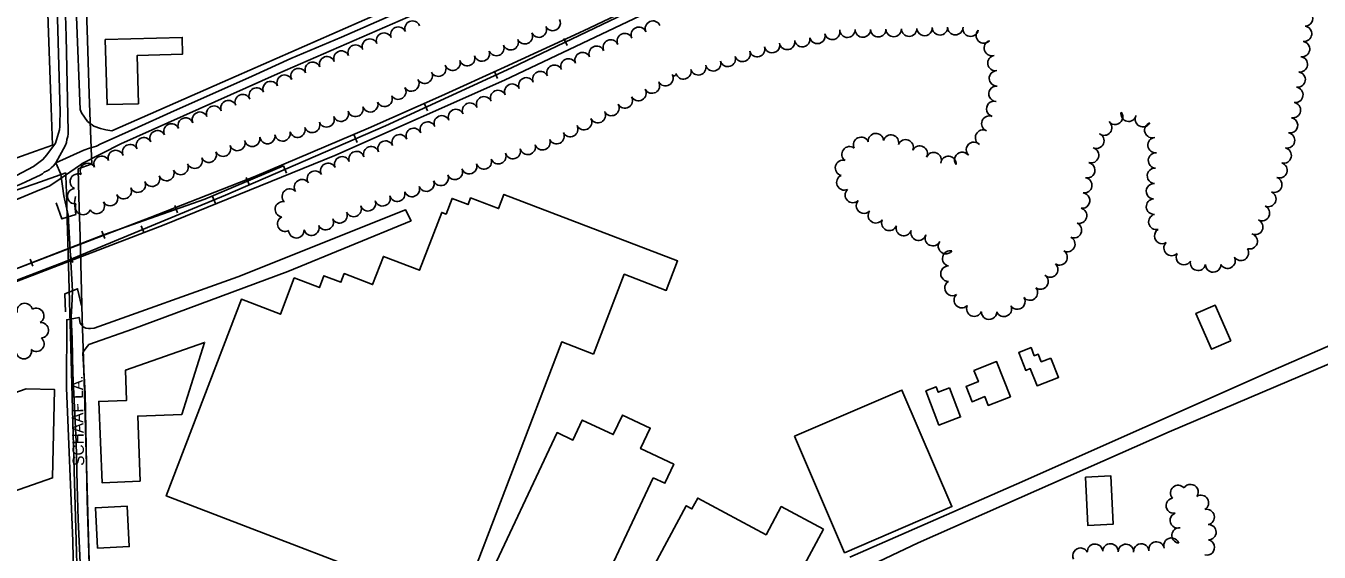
# Model space of a CAD drawing. Extents: x -25029 to 2274964, y -81170 to 687028.
# Drawn here: x -13854 to -12176, y -63645 to -62963 of the extents above; entities that cross this region are included whole.
import ezdxf

# ---------------------------------------------------------------- set-up
doc = ezdxf.new("R2010")
doc.units = 0
for name, color, linetype in [('81911BEA - RW_X_Fee_RW', 7, 'Continuous'), ('BLDG', 7, 'Continuous'), ('GE_X_CL_2000', 7, 'Continuous'), ('RD_X_RR_1', 7, 'Continuous'), ('ROAD', 7, 'Continuous'), ('ROAD-NAME', 7, 'Continuous'), ('RR', 7, 'Continuous'), ('TREES', 7, 'Continuous'), ('WALL', 7, 'Continuous')]:
    doc.layers.add(name, color=color, linetype=linetype)

msp = doc.modelspace()

# ---------------------------------------------------------------- linework, layer by layer
at = {"layer": '81911BEA - RW_X_Fee_RW'}
for p, q in [((-13819.1, -63117.1), (-13841, -63125)), ((-14127.5, -63266.3), (-13842, -63167.2)), ((-13801.7, -63153.2), (-13842, -63167.2))]:
    msp.add_line(p, q, dxfattribs=at)
for points in [[(-13838.5, -62568.5), (-13837.8, -62589.8), (-13836.7, -62619.8), (-13830, -62809.7), (-13826.4, -62909.7), (-13820.8, -63068.9), (-13819.1, -63117.1)], [(-13788.5, -62568.4), (-13787.4, -62597.6), (-13783.9, -62697.6), (-13781.8, -62757.5), (-13777.5, -62877.5), (-13774.3, -62967.4), (-13771.4, -63051.2), (-13769.7, -63098.2), (-13768.5, -63132.3), (-13768.2, -63141.6)], [(-14094.8, -63215.3), (-14088.7, -63213.1), (-13841, -63125)], [(-13785.8, -63147.7), (-13769, -63141.9), (-13768.2, -63141.6)], [(-13785.8, -63147.7), (-13784.8, -63184.6), (-13783.4, -63235.7), (-13780.4, -63341.9), (-13779.7, -63367.2), (-13778.2, -63422.4), (-13771.2, -63672.2), (-13770.9, -63683.2), (-13766.3, -63849.3), (-13762, -63999.8), (-13761.4, -64023)], [(-13801.7, -63153.2), (-13801.6, -63156.9), (-13800.6, -63190.5), (-13800, -63214), (-13799.2, -63241.9), (-13796.6, -63334.8), (-13796.3, -63347.6), (-13790.9, -63539.5), (-13789.2, -63599.5), (-13786.3, -63705.5), (-13784.3, -63777.4), (-13783.5, -63805.2), (-13783.1, -63820.4), (-13782.7, -63832.1), (-13778.3, -63990.7), (-13777.7, -64013.7)]]:
    msp.add_lwpolyline(points, dxfattribs=at)
at = {"layer": 'BLDG'}
for points in [[(-13707.4, -63063.5), (-13709.2, -63000.8), (-13650.3, -62999.2), (-13650.9, -62977.6), (-13750.7, -62980.4), (-13748.3, -63064.6)], [(-13117.3, -63388.1), (-13077.6, -63284.6), (-13023, -63305.5), (-13008.3, -63267.3), (-13233.6, -63181), (-13240.6, -63199.3), (-13276.8, -63185.5), (-13280.1, -63194.3), (-13300.9, -63186.3), (-13308.6, -63206.5), (-13314.2, -63204.4), (-13342.9, -63279.4), (-13389.9, -63261.3), (-13403.9, -63297.8), (-13440.7, -63283.6), (-13445.1, -63294.9), (-13467.1, -63286.5), (-13473, -63301.7), (-13505.5, -63289.3), (-13523.5, -63336.3), (-13574, -63317), (-13671.6, -63571.8), (-13290.9, -63717.6), (-13158.6, -63372.2)], [(-12291, -63370.8), (-12311.3, -63324.5), (-12336.2, -63335.3), (-12315.9, -63381.7)], [(-13705.2, -63552.8), (-13708.6, -63468.4), (-13651.4, -63466.1), (-13621.9, -63372.8), (-13724.6, -63408.9), (-13723, -63448), (-13759.1, -63449.4), (-13754.8, -63554.8)], [(-12524.1, -63393.1), (-12536.7, -63398), (-12540.6, -63388.2), (-12545.7, -63390.2), (-12549.9, -63379.6), (-12566, -63385.9), (-12556.9, -63409.1), (-12550.9, -63406.8), (-12542.2, -63429.1), (-12514.3, -63418.2)], [(-12624, -63409.4), (-12618.3, -63423.7), (-12634.2, -63430), (-12626.4, -63449.7), (-12609.9, -63443.1), (-12605.4, -63454.5), (-12576.7, -63443.2), (-12594.6, -63397.8)], [(-13977.4, -63580.5), (-13911.9, -63557.5), (-13904.6, -63578.4), (-13819, -63548.4), (-13816.7, -63433.7), (-13853.3, -63432.9), (-14009.8, -63487.7)], [(-12856.6, -63494.4), (-12791.7, -63645.5), (-12652.5, -63585.7), (-12717.4, -63434.6)], [(-12655.8, -63431.9), (-12670.2, -63437.4), (-12672.9, -63430.6), (-12686.4, -63435.8), (-12669.4, -63480.1), (-12641.4, -63469.4)], [(-13040.1, -63548.4), (-13024.9, -63555.5), (-13013.3, -63530.7), (-13056.4, -63510.5), (-13043.9, -63483.9), (-13080, -63467), (-13091.9, -63492.4), (-13132, -63473.6), (-13144.1, -63499.4), (-13164.6, -63489.8), (-13260, -63692.9), (-13135.4, -63751.4)], [(-12479.3, -63547.5), (-12476.5, -63610.1), (-12443.6, -63608.6), (-12446.4, -63546)], [(-13760.9, -63639.7), (-13719.6, -63637.6), (-13722.3, -63585.1), (-13763.5, -63587.2)], [(-12819.2, -63615.1), (-12874, -63585.7), (-12893.6, -63622.2), (-12982.2, -63574.6), (-12989.7, -63588.6), (-12997.2, -63584.6), (-13091.5, -63760), (-12940.6, -63841.1)]]:
    msp.add_lwpolyline(points, close=True, dxfattribs=at)
at = {"layer": 'GE_X_CL_2000'}
for points in [[(-13834.4, -61978.2), (-13834.1, -62003.7), (-13830.7, -62102.3), (-13826.3, -62211), (-13822.8, -62309.1), (-13819.7, -62398.6), (-13816.3, -62505.9), (-13813, -62621.3), (-13808.8, -62745.4), (-13805, -62865.1), (-13801.2, -62976.2), (-13799.2, -63078.6), (-13799.2, -63087.3), (-13798.8, -63091.1), (-13798.8, -63095), (-13798.8, -63098.8), (-13798.9, -63102.7), (-13799.4, -63106), (-13800.4, -63109.9), (-13800.9, -63113.7), (-13802.4, -63117.1), (-13814.7, -63140.3)], [(-13378.3, -62948.1), (-13444.4, -62977.4), (-13510, -63004.7), (-13560.2, -63027.8), (-13665.9, -63075), (-13707.9, -63093.9), (-13745.6, -63110.8), (-13756.2, -63115.6), (-13762, -63118.4), (-13771.2, -63121.2), (-13778.4, -63123.5), (-13814.7, -63140.3)], [(-13814.7, -63140.3), (-13817.8, -63143.9), (-13820.7, -63146.5), (-13822.9, -63148.6), (-13825.8, -63150.4), (-13829.7, -63152.3), (-13832.2, -63154.3), (-13835.9, -63156.5), (-13838.9, -63157.6), (-13836.1, -63156.3), (-13839.1, -63157.6), (-13854.4, -63165.2), (-13862.5, -63168.5), (-13871.1, -63172.2), (-13879.4, -63174.5), (-13994, -63217.8), (-14091.2, -63253.7)], [(-13814.7, -63140.3), (-13808.4, -63154.9), (-13804.3, -63182.9), (-13798.9, -63208), (-13793, -63306.2), (-13794.1, -63325.7), (-13794.8, -63339.2), (-13793.5, -63368.6), (-13792.6, -63412.9), (-13788.5, -63501.8), (-13787.1, -63558.4), (-13786, -63602.3), (-13783.4, -63658.6)]]:
    msp.add_lwpolyline(points, dxfattribs=at)
at = {"layer": 'RD_X_RR_1'}
for points in [[(-14589.3, -63550.6), (-14493.8, -63519.9), (-14389.8, -63486), (-14268.4, -63445.1), (-14114.9, -63390.1), (-13990.2, -63342.2), (-13865.7, -63294.1), (-13674.3, -63220.6), (-13453.1, -63130.4), (-13232.8, -63032.9), (-13031.6, -62937.3), (-12815, -62827.4), (-12587.1, -62704.3), (-12442.5, -62620.2), (-12343.3, -62561.7), (-12201.1, -62477.4), (-12074.8, -62402.6), (-11961.5, -62336.4), (-11857.9, -62273.7), (-11801, -62241.4)], [(-13869.5, -63278.7), (-13692.2, -63211.1), (-13556.5, -63157.7), (-13409.4, -63095.3), (-13314.6, -63053.1), (-13232.7, -63016.3), (-13130.2, -62969), (-13020, -62916.2), (-12914.3, -62863.7), (-12834.3, -62822.8), (-12758.8, -62782.6), (-12707.2, -62754.6), (-12652.1, -62724.6), (-12603.1, -62697.3), (-12558.8, -62672.2), (-12502.5, -62640.4), (-12450.7, -62609.4), (-12348.3, -62549.5), (-12231.3, -62481.2), (-12086.9, -62394.2)]]:
    msp.add_lwpolyline(points, dxfattribs=at)
at = {"layer": 'ROAD'}
for points in [[(-13873, -63160.4), (-13843.7, -63144.8), (-13831.5, -63135.8), (-13826.6, -63129.6), (-13815.4, -63114.7), (-13813.9, -63110.3), (-13809.8, -63097.5), (-13809.6, -63093.1), (-13809.4, -63088.1), (-13809.3, -63074.3), (-13814.4, -62892.1), (-13821.2, -62718.7), (-13827.2, -62529.1), (-13832.1, -62385.5), (-13837.1, -62233), (-13846.8, -61903.1), (-13847.3, -61864.5), (-13844.4, -61832.2), (-13841.7, -61816.1), (-13840.8, -61810.4), (-13839.9, -61747.3), (-13840, -61738.7), (-13851.7, -61706.1), (-13859.5, -61688.7)], [(-13348.5, -62946.9), (-13527.2, -63024.8), (-13730.6, -63115.6), (-13780.5, -63141), (-13782.6, -63142.5), (-13816.1, -63165.8), (-13823.5, -63170.4), (-13835.6, -63175.2), (-13890, -63197.4)], [(-13788, -62950.7), (-13783.1, -63070.8), (-13781.3, -63075.5), (-13773.9, -63086.4), (-13765.4, -63092.7), (-13756.7, -63095.8), (-13749.9, -63097.2), (-13742.3, -63098.6), (-13598.6, -63035.7), (-13403.8, -62949.9)], [(-13789.7, -63782.4), (-13792.6, -63630.6), (-13800.9, -63431.8), (-13800.6, -63343.4), (-13784.7, -63340.5), (-13783, -63348.1), (-13779.2, -63352.7), (-13775.8, -63354.2), (-13772.4, -63354.8), (-13769.7, -63354.7), (-13765.2, -63354.4), (-13578.9, -63288), (-13361.4, -63200.9), (-13354.1, -63215.1), (-13513.7, -63281), (-13715.2, -63355.9), (-13771.8, -63375.5), (-13775.5, -63379.8), (-13779, -63384.8), (-13779.6, -63386.8), (-13776.9, -63439.1), (-13774, -63576.9), (-13770.4, -63702.4)], [(-12784.9, -63651.2), (-12568.9, -63556.8), (-12235.8, -63408.8), (-11929.5, -63275.4), (-11784.4, -63213.2), (-11776.7, -63233.2), (-12062.5, -63357.9), (-12370.6, -63488.8), (-12696.2, -63632.8), (-12764.7, -63665.1)]]:
    msp.add_lwpolyline(points, dxfattribs=at)
at = {"layer": 'RR'}
for p, q in [((-13155.7, -62978.9), (-13151.4, -62987.9)), ((-13246, -63021.8), (-13241.8, -63030.9)), ((-13336.8, -63063.5), (-13332.7, -63072.6)), ((-13428, -63104.4), (-13424, -63113.6)), ((-13519.7, -63144.1), (-13515.8, -63153.3)), ((-13567.7, -63159), (-13563.8, -63168.2)), ((-13611.5, -63183.6), (-13607.7, -63192.8)), ((-13660.4, -63195.5), (-13657.1, -63205)), ((-13754.9, -63228.7), (-13751.3, -63238.1)), ((-13703.9, -63221.8), (-13700.1, -63231.1)), ((-13848.2, -63264.8), (-13844.6, -63274.1)), ((-13796.3, -63260.1), (-13792.5, -63269.3))]:
    msp.add_line(p, q, dxfattribs=at)
for points in [[(-13018.3, -62918.6), (-13223.9, -63017.1), (-13387, -63092.1), (-13594.6, -63182), (-13804.5, -63268.9), (-14040.5, -63359.3), (-14229.3, -63427.6), (-14458.6, -63505.6), (-14586.2, -63545.8)], [(-13519.7, -63144.1), (-13621.7, -63187.4), (-13692.7, -63212.1), (-13751.5, -63232.8), (-13949.4, -63309.3), (-14138, -63380.1), (-14284.1, -63432.1), (-14459.3, -63491.3), (-14577.1, -63529.8), (-14601.4, -63537.3)]]:
    msp.add_lwpolyline(points, dxfattribs=at)
at = {"layer": 'TREES'}
for centre, radius, start, end in [((-12194.6, -62952.9), 10, 269.7729, 89.7729), ((-13370.6, -62973.9), 10, 22.8099, 202.8099), ((-13352.2, -62966.2), 10, 22.8099, 202.8099), ((-13188.3, -62967.5), 10, 205.3633, 25.3633), ((-13170.4, -62958.8), 10, 206.7335, 26.7335), ((-13058.6, -62974.2), 10, 24.163, 204.163), ((-13040.4, -62966.1), 10, 24.163, 204.163), ((-12708.1, -62966.2), 10, 181.1526, 1.1526), ((-12688.1, -62965.4), 10, 183.375, 3.375), ((-12668.2, -62964.5), 10, 181.6784, 1.6784), ((-12648.2, -62964.3), 10, 179.7223, 359.7223), ((-12628.3, -62966.3), 10, 168.8237, 348.8237), ((-12195.9, -62972.8), 10, 262.7574, 82.7574), ((-13407.5, -62989.4), 10, 22.8099, 202.8099), ((-13389.1, -62981.7), 10, 22.8099, 202.8099), ((-13224.9, -62983.8), 10, 201.2632, 21.2632), ((-13206.5, -62976), 10, 204.7176, 24.7176), ((-13095.1, -62990.6), 10, 24.163, 204.163), ((-13076.9, -62982.4), 10, 24.163, 204.163), ((-12866.3, -62983.4), 10, 190.4859, 10.4859), ((-12846.6, -62979.9), 10, 189.4645, 9.4645), ((-12827.1, -62975.6), 10, 195.3186, 15.3186), ((-12807.8, -62970.4), 10, 194.9298, 14.9298), ((-12788.1, -62967.6), 10, 181.013, 1.013), ((-12768.1, -62967.3), 10, 181.013, 1.013), ((-12748.1, -62966.9), 10, 181.013, 1.013), ((-12728.1, -62966.6), 10, 181.013, 1.013), ((-12611.2, -62975), 10, 137.0564, 317.0564), ((-12600.8, -62991.3), 10, 107.8964, 287.8964), ((-12198.5, -62992.6), 10, 262.4358, 82.4358), ((-13444.4, -63005), 10, 22.8853, 202.8853), ((-13425.9, -62997.2), 10, 22.8567, 202.8567), ((-13262.1, -62998.4), 10, 198.1186, 18.1186), ((-13243.4, -62991.3), 10, 202.9921, 22.9921), ((-13131.6, -63007), 10, 24.163, 204.163), ((-13113.4, -62998.8), 10, 24.163, 204.163), ((-12924.1, -62998.9), 10, 199.5978, 19.5978), ((-12905.1, -62992.7), 10, 196.6304, 16.6304), ((-12885.8, -62987.5), 10, 193.477, 13.477), ((-13481.6, -63019.5), 10, 22.2408, 202.2408), ((-13463, -63012.3), 10, 19.9783, 199.9783), ((-13318.7, -63018), 10, 206.2135, 26.2135), ((-13300.2, -63010.4), 10, 198.2891, 18.2891), ((-13281.2, -63004.4), 10, 196.9492, 16.9492), ((-13168.1, -63023.4), 10, 24.163, 204.163), ((-13149.9, -63015.2), 10, 24.163, 204.163), ((-12981.5, -63016.3), 10, 195.1947, 15.1947), ((-12962.2, -63011.1), 10, 195.1947, 15.1947), ((-12943.1, -63005.4), 10, 198.1156, 18.1156), ((-12596.1, -63010.7), 10, 99.2047, 279.2047), ((-12201.3, -63012.4), 10, 261.7397, 81.7397), ((-13518, -63036.2), 10, 24.5978, 204.5978), ((-13499.9, -63027.6), 10, 25.9342, 205.9342), ((-13353.7, -63037.3), 10, 212.2362, 32.2362), ((-13336.4, -63027.2), 10, 208.6899, 28.6899), ((-13204.6, -63039.7), 10, 24.163, 204.163), ((-13186.4, -63031.5), 10, 24.163, 204.163), ((-13024.1, -63030.4), 10, 208.8482, 28.8482), ((-13012.9, -63024.9), 2.52, 195.1947, 15.1947), ((-13000.8, -63021.6), 10, 195.1947, 15.1947), ((-12594.2, -63030.6), 10, 91.7868, 271.7868), ((-12204.2, -63032.2), 10, 261.1486, 81.1486), ((-13554.3, -63052.9), 10, 26.4948, 206.4948), ((-13536.2, -63044.4), 10, 23.9147, 203.9147), ((-13370.6, -63047.9), 10, 211.6831, 31.6831), ((-13241.1, -63056.1), 10, 24.163, 204.163), ((-13222.8, -63047.9), 10, 24.163, 204.163), ((-13059.1, -63049.7), 10, 208.8482, 28.8482), ((-13041.6, -63040), 10, 208.8482, 28.8482), ((-12594.7, -63050.6), 10, 85.8106, 265.8106), ((-12207.2, -63052), 10, 261.6341, 81.6341), ((-13609.5, -63076.4), 10, 21.5061, 201.5061), ((-13590.8, -63069.1), 10, 21.0932, 201.0932), ((-13572.4, -63061.4), 10, 24.1206, 204.1206), ((-13406.9, -63064.4), 10, 197.4141, 17.4141), ((-13388.3, -63057.3), 10, 204.2378, 24.2378), ((-13277.6, -63072.5), 10, 24.163, 204.163), ((-13259.3, -63064.3), 10, 24.163, 204.163), ((-13094.2, -63069), 10, 208.8482, 28.8482), ((-13076.7, -63059.3), 10, 208.8482, 28.8482), ((-12597.8, -63070.2), 10, 75.966, 255.966), ((-12210.4, -63071.7), 10, 260.4159, 80.4159), ((-13646.4, -63091.8), 10, 20.8694, 200.8694), ((-13627.9, -63084.2), 10, 24.1935, 204.1935), ((-13463.6, -63083.8), 10, 202.068, 22.068), ((-13445, -63076.5), 10, 200.7665, 20.7665), ((-13426.1, -63070.2), 10, 196.1454, 16.1454), ((-13314.1, -63088.9), 10, 24.163, 204.163), ((-13295.8, -63080.7), 10, 24.163, 204.163), ((-13129.7, -63087.3), 10, 206.1574, 26.1574), ((-13111.8, -63078.3), 10, 206.9789, 26.9789), ((-12604, -63089.2), 10, 68.1382, 248.1382), ((-12440.9, -63080.5), 10, 218.3586, 38.3586), ((-12423.4, -63076.5), 10, 167.2785, 347.2785), ((-12404.8, -63083.5), 10, 151.3822, 331.3822), ((-12214.1, -63091.4), 10, 258.1131, 78.1131), ((-13682.8, -63108.2), 10, 27.4226, 207.4226), ((-13664.8, -63099.5), 10, 24.142, 204.142), ((-13520.7, -63102), 10, 190.8232, 10.8232), ((-13501.3, -63097.1), 10, 197.0617, 17.0617), ((-13482.3, -63090.9), 10, 199.4637, 19.4637), ((-13350.6, -63105.2), 10, 24.163, 204.163), ((-13332.3, -63097), 10, 24.163, 204.163), ((-13147.6, -63096.3), 10, 207.6727, 27.6727), ((-12612.2, -63107.4), 10, 63.071, 243.071), ((-12455.1, -63094.5), 10, 231.1447, 51.1447), ((-12392.7, -63097.7), 10, 109.2341, 289.2341), ((-13718.5, -63126.3), 10, 24.7328, 204.7328), ((-13700.6, -63117.4), 10, 27.7342, 207.7342), ((-13579.3, -63114.4), 10, 199.5552, 19.5552), ((-13560.1, -63109), 10, 191.8211, 11.8211), ((-13540.4, -63105.4), 10, 189.0776, 9.0776), ((-13387.1, -63121.6), 10, 24.1529, 204.1529), ((-13368.8, -63113.4), 10, 24.163, 204.163), ((-13202.7, -63119.5), 10, 195.4363, 15.4363), ((-13183.6, -63113.4), 10, 199.846, 19.846), ((-13165.3, -63105.5), 10, 206.9666, 26.9666), ((-12770.3, -63116.8), 10, 24.3761, 204.3761), ((-12751.2, -63111.9), 10, 4.3901, 184.3901), ((-12731.6, -63113.8), 10, 344.6409, 164.6409), ((-12712.6, -63120), 10, 339.212, 159.212), ((-12624, -63123.2), 10, 43.3976, 223.3976), ((-12465.2, -63111.5), 10, 247.0298, 67.0298), ((-12388.4, -63117.1), 10, 96.0766, 276.0766), ((-12218, -63111), 10, 259.1145, 79.1145), ((-13755.4, -63141.5), 10, 25.5284, 205.5284), ((-13737, -63133.8), 10, 19.7889, 199.7889), ((-13634.7, -63137.4), 10, 203.1452, 23.1452), ((-13616.3, -63129.6), 10, 202.8268, 22.8268), ((-13597.9, -63121.8), 10, 203.4036, 23.4036), ((-13443.4, -63142.1), 10, 22.7218, 202.7218), ((-13424.7, -63135.2), 10, 17.6686, 197.6686), ((-13405.7, -63128.9), 10, 18.7911, 198.7911), ((-13240.8, -63131.5), 10, 203.3895, 23.3895), ((-13222, -63124.8), 10, 195.5625, 15.5625), ((-12785.3, -63129), 10, 53.585, 233.585), ((-12694.3, -63128.1), 10, 333.2085, 153.2085), ((-12676.2, -63136.6), 10, 336.51, 156.51), ((-12657.1, -63141.4), 10, 355.0621, 175.0621), ((-12639.2, -63136.2), 10, 37.5885, 217.5885), ((-12472.1, -63130.3), 10, 253.0664, 73.0664), ((-12387.9, -63137), 10, 86.51, 266.51), ((-12222.3, -63130.5), 10, 256.2429, 76.2429), ((-13773.2, -63150.6), 10, 28.3941, 208.3941), ((-13671.3, -63153.4), 10, 201.955, 21.955), ((-13653, -63145.5), 10, 204.6697, 24.6697), ((-13478.8, -63160.6), 10, 32.4811, 212.4811), ((-13461.5, -63150.6), 10, 27.8561, 207.8561), ((-13297.2, -63151.8), 10, 203.6381, 23.6381), ((-13278.6, -63144.5), 10, 199.1722, 19.1722), ((-13259.5, -63138.3), 10, 196.7186, 16.7186), ((-12793.8, -63146.7), 10, 75.4598, 255.4598), ((-12477.1, -63149.6), 10, 257.4179, 77.4179), ((-12389.3, -63157), 10, 85.7128, 265.7128), ((-12227.8, -63149.7), 10, 251.4926, 71.4926), ((-13786.2, -63164.4), 10, 65.103, 245.103), ((-13708.4, -63168.4), 10, 203.427, 23.427), ((-13689.9, -63160.8), 10, 201.2296, 21.2296), ((-13495.5, -63171.6), 10, 33.9651, 213.9651), ((-13334.1, -63167.1), 10, 200.4355, 20.4355), ((-13315.5, -63159.7), 10, 203.1632, 23.1632), ((-12792.2, -63165.5), 10, 114.0879, 294.0879), ((-12480.9, -63169.2), 10, 260.9819, 80.9819), ((-12390.6, -63177), 10, 86.7791, 266.7791), ((-12234.6, -63168.5), 10, 248.9343, 68.9343), ((-13789.6, -63183.4), 10, 95.1608, 275.1608), ((-13744.3, -63185.9), 10, 209.7036, 29.7036), ((-13726.6, -63176.7), 10, 205.4215, 25.4215), ((-13511.3, -63183.8), 10, 41.6534, 221.6534), ((-13391, -63186.1), 10, 198.5865, 18.5865), ((-13371.9, -63180.2), 10, 195.7642, 15.7642), ((-13352.9, -63174.1), 10, 199.9447, 19.9447), ((-12781.1, -63181.8), 10, 134.7398, 314.7398), ((-12483.7, -63189), 10, 262.7689, 82.7689), ((-12242.2, -63187), 10, 246.4898, 66.4898), ((-13779.4, -63197.3), 10, 157.3164, 337.3164), ((-13761.6, -63196), 10, 210.8653, 30.8653), ((-13520.3, -63200.4), 10, 80.8909, 260.8909), ((-13428.5, -63199.9), 10, 203.4924, 23.4924), ((-13409.9, -63192.6), 10, 199.3418, 19.3418), ((-12766.7, -63195.6), 10, 137.4799, 317.4799), ((-12487.6, -63208.6), 10, 254.7211, 74.7211), ((-12390.5, -63196.9), 10, 93.735, 273.735), ((-12250.5, -63205.2), 10, 244.1433, 64.1433), ((-13517.3, -63219.1), 10, 117.1025, 297.1025), ((-13464.7, -63217), 10, 205.9225, 25.9225), ((-13446.7, -63208.2), 10, 205.8494, 25.8494), ((-12751.2, -63208.2), 10, 144.3196, 324.3196), ((-12733.8, -63218), 10, 157.0748, 337.0748), ((-12387.5, -63216.6), 10, 103.9264, 283.9264), ((-12259.2, -63223.2), 10, 244.7612, 64.7612), ((-13502.8, -63227.6), 10, 182.5862, 2.5862), ((-13483.2, -63224.2), 10, 196.8581, 16.8581), ((-12715.1, -63224.7), 10, 163.2111, 343.2111), ((-12695.9, -63230.6), 10, 162.8973, 342.8973), ((-12677.3, -63237.7), 10, 155.2632, 335.2632), ((-12494.3, -63227.4), 10, 245.8592, 65.8592), ((-12379.9, -63234.9), 10, 120.7187, 300.7187), ((-12266.4, -63241.8), 10, 252.8548, 72.8548), ((-12660.4, -63248.1), 10, 141.588, 321.588), ((-12502.9, -63245.4), 10, 243.2866, 63.2866), ((-12367.7, -63250.5), 10, 135.6466, 315.6466), ((-12277.8, -63256.8), 10, 212.6303, 32.6303), ((-12654.8, -63264), 10, 76.8506, 256.8506), ((-12512.9, -63262.7), 10, 236.9742, 56.9742), ((-12351.8, -63262.4), 10, 150.3113, 330.3113), ((-12333.4, -63269.7), 10, 166.3588, 346.3588), ((-12295, -63267), 10, 208.6331, 28.6331), ((-12657.1, -63283.8), 10, 90.124, 270.124), ((-12525.1, -63278.5), 10, 227.2878, 47.2878), ((-12313.7, -63271.9), 10, 180.9441, 0.9441), ((-12651.9, -63302.3), 10, 121.0251, 301.0251), ((-12537.7, -63293.9), 10, 234.0944, 54.0944), ((-12639.8, -63318.1), 10, 134.2288, 314.2288), ((-12567.6, -63320), 10, 213.1978, 33.1978), ((-12551.4, -63308.3), 10, 218.8073, 38.8073), ((-13855, -63332.1), 10, 12.7198, 192.7198), ((-13840.1, -63338.5), 10, 300.5918, 120.5918), ((-12623.6, -63329.1), 10, 157.1228, 337.1228), ((-12604.4, -63333.2), 10, 179.228, 359.228), ((-12585.1, -63329.4), 10, 202.903, 22.903), ((-13834.2, -63357.1), 10, 274.7498, 94.7498), ((-13840, -63374.6), 10, 228.8809, 48.8809), ((-13856.3, -63384.2), 10, 191.9735, 11.9735), ((-12359.1, -63568), 10, 41.0155, 221.0155), ((-12343.2, -63566.9), 10, 326.7895, 146.7895), ((-12364.8, -63584.4), 10, 100.7576, 280.7576), ((-12329.6, -63580.9), 10, 301.6571, 121.6571), ((-12359.7, -63603.6), 10, 109.0414, 289.0414), ((-12322.2, -63599.2), 10, 282.322, 102.322), ((-12357.5, -63623), 10, 84.0782, 264.0782), ((-12319.9, -63618.9), 10, 271.2702, 91.2702), ((-12467, -63644.2), 10, 3.9701, 183.9701), ((-12447, -63643.8), 10, 358.2416, 178.2416), ((-12427, -63644.4), 10, 358.4245, 178.4245), ((-12407, -63643.7), 10, 5.0919, 185.0919), ((-12387.2, -63641.3), 10, 9.0934, 189.0934), ((-12367.9, -63636.3), 10, 19.5963, 199.5963), ((-12322, -63638.6), 10, 256.3549, 76.3549), ((-12485.9, -63649.3), 10, 26.2683, 206.2683)]:
    msp.add_arc(centre, radius, start, end, dxfattribs=at)
at = {"layer": 'WALL'}
for points in [[(-13789.4, -63183.8), (-13790.4, -63191.3), (-13788.9, -63207), (-13807, -63212.7), (-13814.5, -63192.1)], [(-13802.3, -63333.2), (-13803, -63309.7), (-13786.6, -63303.3), (-13781.5, -63325.5)]]:
    msp.add_lwpolyline(points, dxfattribs=at)

# ---------------------------------------------------------------- texts
at = {"layer": 'ROAD-NAME'}
msp.add_text('SCHAAF LA.', height=15, rotation=91.0333, dxfattribs=at).set_placement((-13777.9, -63532.8))

doc.saveas('drawing.dxf')
